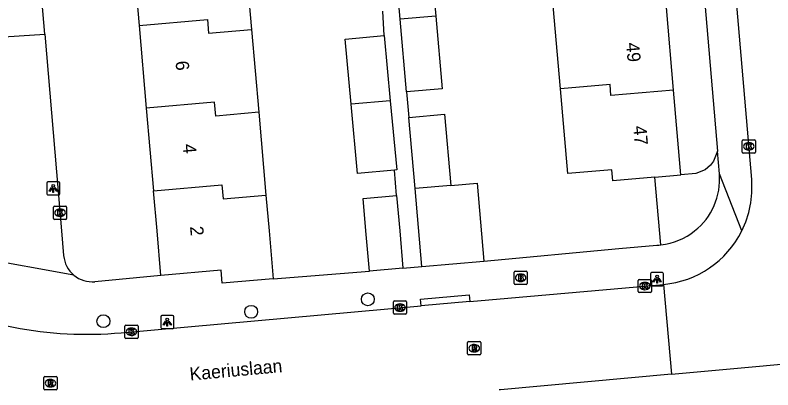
# Model space of a CAD drawing. Extents: x 162990 to 165007, y 383433 to 384336.
# Drawn here: x 164218.6 to 164276.2, y 383737.9 to 383766.4 of the extents above; entities that cross this region are included whole.
import ezdxf

# ---------------------------------------------------------------- set-up
doc = ezdxf.new("R2010")
doc.units = 0
for name, color, linetype in [('IMGEO_Boom', 7, 'Continuous'), ('IMGEO_Brandkraan', 7, 'Continuous'), ('IMGEO_Groenvoorziening', 7, 'Continuous'), ('IMGEO_Kolk', 7, 'Continuous'), ('IMGEO_Lichtpunt', 7, 'Continuous'), ('IMGEO_Openbare_ruimte_label', 7, 'Continuous'), ('IMGEO_Pand', 7, 'Continuous'), ('IMGEO_Pand_nummerreeks', 7, 'Continuous'), ('IMGEO_Rijbaan_lokaal_open', 7, 'Continuous'), ('IMGEO_Rioolput', 7, 'Continuous'), ('IMGEO_Voetpad_open', 7, 'Continuous')]:
    doc.layers.add(name, color=color, linetype=linetype)

msp = doc.modelspace()

# ---------------------------------------------------------------- linework, layer by layer
at = {"layer": 'IMGEO_Boom'}
for centre in [(164245.405, 383744.805), (164236.543, 383743.853), (164225.319, 383743.139)]:
    msp.add_circle(centre, 0.489, dxfattribs=at)
at = {"layer": 'IMGEO_Brandkraan'}
for p, q in [((164256.511, 383746.014), (164256.511, 383746.866)), ((164256.586, 383746.94), (164257.438, 383746.94)), ((164256.999, 383746.72), (164257.024, 383746.72)), ((164257.512, 383746.866), (164257.512, 383746.014)), ((164257.022, 383746.16), (164256.997, 383746.16)), ((164257.438, 383745.94), (164256.586, 383745.94))]:
    msp.add_line(p, q, dxfattribs=at)
for points in [[(164256.511, 383746.014), (164256.511, 383746.866)], [(164256.586, 383746.94), (164257.438, 383746.94)], [(164256.859, 383746.64), (164256.859, 383746.24), (164257.072, 383746.24)], [(164257.09, 383746.64), (164256.859, 383746.64)], [(164257.512, 383746.866), (164257.512, 383746.014)], [(164257.038, 383746.559), (164256.984, 383746.559), (164256.984, 383746.483)], [(164256.984, 383746.483), (164257.037, 383746.483)], [(164257.046, 383746.407), (164256.984, 383746.407), (164256.984, 383746.326)], [(164256.984, 383746.326), (164257.046, 383746.326)], [(164257.438, 383745.94), (164256.586, 383745.94)]]:
    msp.add_lwpolyline(points, dxfattribs=at)
for centre, radius, start, end in [((164256.588, 383746.864), 0.0765, 91.55205, 178.44795), ((164256.588, 383746.864), 0.0765, 91.55205, 178.44795), ((164257.094, 383746.495), 0.145, 59.4692, 91.53667), ((164257.119, 383746.542), 0.0922, 285.51372, 58.15012), ((164257.436, 383746.864), 0.0765, 1.55205, 88.44795), ((164257.436, 383746.864), 0.0765, 1.55205, 88.44795), ((164256.588, 383746.016), 0.0765, 181.55205, 268.44795), ((164256.588, 383746.016), 0.0765, 181.55205, 268.44795), ((164257.039, 383746.521), 0.0379, 267.82845, 90.93552), ((164257.047, 383746.366), 0.0404, 269.87594, 90.50774), ((164257.078, 383746.491), 0.251, 268.66757, 293.53466), ((164257.124, 383746.35), 0.105, 301.31148, 78.98903), ((164257.436, 383746.016), 0.0765, 271.55205, 358.44795), ((164257.436, 383746.016), 0.0765, 271.55205, 358.44795)]:
    msp.add_arc(centre, radius, start, end, dxfattribs=at)
for centre, major_axis, ratio, start_param, end_param in [((164256.998, 383746.44), (-0.387, 0.002), 0.722429, 4.712389, 7.853982), ((164257.023, 383746.44), (-0.39, 0.002), 0.717154, 1.570796, 4.712389)]:
    msp.add_ellipse(centre, major_axis=major_axis, ratio=ratio, start_param=start_param, end_param=end_param, dxfattribs=at)
at = {"layer": 'IMGEO_Groenvoorziening'}
for points in [[(164271.959, 383756.057), (164271.671, 383755.305), (164271.437, 383754.995), (164271.014, 383754.647), (164270.308, 383754.37), (164269.171, 383754.264)], [(164267.665, 383748.942), (164267.2, 383754.094)]]:
    msp.add_lwpolyline(points, dxfattribs=at)
at = {"layer": 'IMGEO_Kolk'}
for p, q in [((164273.843, 383756.002), (164273.843, 383756.854)), ((164273.918, 383756.928), (164274.77, 383756.928)), ((164274.331, 383756.708), (164274.356, 383756.708)), ((164274.844, 383756.854), (164274.844, 383756.002)), ((164274.77, 383755.928), (164273.918, 383755.928)), ((164274.354, 383756.148), (164274.329, 383756.148)), ((164221.526, 383750.957), (164221.526, 383751.809)), ((164221.601, 383751.883), (164222.453, 383751.883)), ((164222.527, 383751.809), (164222.527, 383750.957)), ((164222.014, 383751.663), (164222.039, 383751.663)), ((164222.453, 383750.883), (164221.601, 383750.883)), ((164222.037, 383751.103), (164222.012, 383751.103)), ((164265.944, 383745.389), (164265.944, 383746.241)), ((164266.019, 383746.315), (164266.871, 383746.315)), ((164266.432, 383746.095), (164266.457, 383746.095)), ((164266.945, 383746.241), (164266.945, 383745.389)), ((164266.455, 383745.535), (164266.43, 383745.535)), ((164266.871, 383745.315), (164266.019, 383745.315)), ((164247.346, 383743.75), (164247.346, 383744.602)), ((164247.421, 383744.676), (164248.273, 383744.676)), ((164247.834, 383744.456), (164247.859, 383744.456)), ((164248.347, 383744.602), (164248.347, 383743.75)), ((164247.857, 383743.896), (164247.832, 383743.896)), ((164248.273, 383743.676), (164247.421, 383743.676)), ((164226.949, 383741.909), (164226.949, 383742.761)), ((164227.024, 383742.835), (164227.876, 383742.835)), ((164227.437, 383742.615), (164227.462, 383742.615)), ((164227.95, 383742.761), (164227.95, 383741.909)), ((164227.46, 383742.055), (164227.435, 383742.055)), ((164227.876, 383741.835), (164227.024, 383741.835))]:
    msp.add_line(p, q, dxfattribs=at)
for points in [[(164273.843, 383756.002), (164273.843, 383756.854)], [(164273.918, 383756.928), (164274.77, 383756.928)], [(164274.164, 383756.628), (164274.287, 383756.628), (164274.287, 383756.477), (164274.417, 383756.628), (164274.581, 383756.628), (164274.435, 383756.477), (164274.588, 383756.228), (164274.436, 383756.228), (164274.351, 383756.392), (164274.287, 383756.325), (164274.287, 383756.228), (164274.164, 383756.228), (164274.164, 383756.628)], [(164274.844, 383756.854), (164274.844, 383756.002)], [(164274.77, 383755.928), (164273.918, 383755.928)], [(164221.526, 383750.957), (164221.526, 383751.809)], [(164221.601, 383751.883), (164222.453, 383751.883)], [(164222.527, 383751.809), (164222.527, 383750.957)], [(164221.847, 383751.583), (164221.97, 383751.583), (164221.97, 383751.432), (164222.1, 383751.583), (164222.264, 383751.583), (164222.118, 383751.432), (164222.271, 383751.183), (164222.119, 383751.183), (164222.034, 383751.347), (164221.97, 383751.28), (164221.97, 383751.183), (164221.847, 383751.183), (164221.847, 383751.583)], [(164222.453, 383750.883), (164221.601, 383750.883)], [(164265.944, 383745.389), (164265.944, 383746.241)], [(164266.019, 383746.315), (164266.871, 383746.315)], [(164266.265, 383746.015), (164266.388, 383746.015), (164266.388, 383745.864), (164266.518, 383746.015), (164266.682, 383746.015), (164266.536, 383745.864), (164266.689, 383745.615), (164266.537, 383745.615), (164266.452, 383745.779), (164266.388, 383745.712), (164266.388, 383745.615), (164266.265, 383745.615), (164266.265, 383746.015)], [(164266.945, 383746.241), (164266.945, 383745.389)], [(164266.871, 383745.315), (164266.019, 383745.315)], [(164247.346, 383743.75), (164247.346, 383744.602)], [(164247.421, 383744.676), (164248.273, 383744.676)], [(164247.667, 383744.376), (164247.79, 383744.376), (164247.79, 383744.225), (164247.92, 383744.376), (164248.084, 383744.376), (164247.938, 383744.225), (164248.091, 383743.976), (164247.939, 383743.976), (164247.854, 383744.14), (164247.79, 383744.073), (164247.79, 383743.976), (164247.667, 383743.976), (164247.667, 383744.376)], [(164248.347, 383744.602), (164248.347, 383743.75)], [(164248.273, 383743.676), (164247.421, 383743.676)], [(164226.949, 383741.909), (164226.949, 383742.761)], [(164227.024, 383742.835), (164227.876, 383742.835)], [(164227.95, 383742.761), (164227.95, 383741.909)], [(164227.27, 383742.535), (164227.393, 383742.535), (164227.393, 383742.384), (164227.523, 383742.535), (164227.687, 383742.535), (164227.541, 383742.384), (164227.694, 383742.135), (164227.542, 383742.135), (164227.457, 383742.299), (164227.393, 383742.232), (164227.393, 383742.135), (164227.27, 383742.135), (164227.27, 383742.535)], [(164227.876, 383741.835), (164227.024, 383741.835)]]:
    msp.add_lwpolyline(points, dxfattribs=at)
for centre, start, end in [((164273.92, 383756.852), 91.55205, 178.44795), ((164273.92, 383756.852), 91.55205, 178.44795), ((164274.768, 383756.852), 1.55205, 88.44795), ((164274.768, 383756.852), 1.55205, 88.44795), ((164273.92, 383756.004), 181.55205, 268.44795), ((164273.92, 383756.004), 181.55205, 268.44795), ((164274.768, 383756.004), 271.55205, 358.44795), ((164274.768, 383756.004), 271.55205, 358.44795), ((164221.603, 383751.807), 91.55205, 178.44795), ((164221.603, 383751.807), 91.55205, 178.44795), ((164222.451, 383751.807), 1.55205, 88.44795), ((164222.451, 383751.807), 1.55205, 88.44795), ((164221.603, 383750.959), 181.55205, 268.44795), ((164221.603, 383750.959), 181.55205, 268.44795), ((164222.451, 383750.959), 271.55205, 358.44795), ((164222.451, 383750.959), 271.55205, 358.44795), ((164266.021, 383746.239), 91.55205, 178.44795), ((164266.021, 383746.239), 91.55205, 178.44795), ((164266.869, 383746.239), 1.55205, 88.44795), ((164266.869, 383746.239), 1.55205, 88.44795), ((164266.021, 383745.391), 181.55205, 268.44795), ((164266.021, 383745.391), 181.55205, 268.44795), ((164266.869, 383745.391), 271.55205, 358.44795), ((164266.869, 383745.391), 271.55205, 358.44795), ((164247.423, 383744.6), 91.55205, 178.44795), ((164247.423, 383744.6), 91.55205, 178.44795), ((164248.271, 383744.6), 1.55205, 88.44795), ((164248.271, 383744.6), 1.55205, 88.44795), ((164247.423, 383743.752), 181.55205, 268.44795), ((164247.423, 383743.752), 181.55205, 268.44795), ((164248.271, 383743.752), 271.55205, 358.44795), ((164248.271, 383743.752), 271.55205, 358.44795), ((164227.026, 383742.759), 91.55205, 178.44795), ((164227.026, 383742.759), 91.55205, 178.44795), ((164227.874, 383742.759), 1.55205, 88.44795), ((164227.874, 383742.759), 1.55205, 88.44795), ((164227.026, 383741.911), 181.55205, 268.44795), ((164227.026, 383741.911), 181.55205, 268.44795), ((164227.874, 383741.911), 271.55205, 358.44795), ((164227.874, 383741.911), 271.55205, 358.44795)]:
    msp.add_arc(centre, 0.0765, start, end, dxfattribs=at)
for centre, major_axis, ratio, start_param, end_param in [((164274.33, 383756.428), (-0.387, 0.002), 0.722429, 4.712389, 7.853982), ((164274.355, 383756.428), (-0.39, 0.002), 0.717154, 1.570796, 4.712389), ((164222.013, 383751.383), (-0.387, 0.002), 0.722429, 4.712389, 7.853982), ((164222.038, 383751.383), (-0.39, 0.002), 0.717154, 1.570796, 4.712389), ((164266.431, 383745.815), (-0.387, 0.002), 0.722429, 4.712389, 7.853982), ((164266.456, 383745.815), (-0.39, 0.002), 0.717154, 1.570796, 4.712389), ((164247.833, 383744.176), (-0.387, 0.002), 0.722429, 4.712389, 7.853982), ((164247.858, 383744.176), (-0.39, 0.002), 0.717154, 1.570796, 4.712389), ((164227.436, 383742.335), (-0.387, 0.002), 0.722429, 4.712389, 7.853982), ((164227.461, 383742.335), (-0.39, 0.002), 0.717154, 1.570796, 4.712389)]:
    msp.add_ellipse(centre, major_axis=major_axis, ratio=ratio, start_param=start_param, end_param=end_param, dxfattribs=at)
at = {"layer": 'IMGEO_Lichtpunt'}
for p, q in [((164221.012, 383753.636), (164221.012, 383752.829)), ((164221.012, 383753.636), (164221.012, 383752.829)), ((164221.914, 383753.731), (164221.106, 383753.731)), ((164221.914, 383753.731), (164221.106, 383753.731)), ((164222.008, 383752.829), (164222.008, 383753.636)), ((164222.008, 383752.829), (164222.008, 383753.636)), ((164221.106, 383752.735), (164221.914, 383752.735)), ((164221.106, 383752.735), (164221.914, 383752.735)), ((164266.873, 383746.736), (164266.873, 383745.929)), ((164266.873, 383746.736), (164266.873, 383745.929)), ((164267.775, 383746.831), (164266.967, 383746.831)), ((164267.775, 383746.831), (164266.967, 383746.831)), ((164267.869, 383745.929), (164267.869, 383746.736)), ((164267.869, 383745.929), (164267.869, 383746.736)), ((164266.967, 383745.835), (164267.775, 383745.835)), ((164266.967, 383745.835), (164267.775, 383745.835)), ((164229.672, 383743.473), (164229.672, 383742.666)), ((164229.672, 383743.473), (164229.672, 383742.666)), ((164230.574, 383743.568), (164229.766, 383743.568)), ((164230.574, 383743.568), (164229.766, 383743.568)), ((164230.668, 383742.666), (164230.668, 383743.473)), ((164230.668, 383742.666), (164230.668, 383743.473)), ((164229.766, 383742.572), (164230.574, 383742.572)), ((164229.766, 383742.572), (164230.574, 383742.572))]:
    msp.add_line(p, q, dxfattribs=at)
for points in [[(164221.386, 383753.3), (164221.425, 383753.272), (164221.237, 383753.01), (164221.199, 383753.037), (164221.386, 383753.3)], [(164221.488, 383753.252), (164221.535, 383753.252), (164221.535, 383752.93), (164221.488, 383752.93), (164221.488, 383753.252)], [(164221.598, 383753.272), (164221.636, 383753.299), (164221.823, 383753.037), (164221.784, 383753.009), (164221.598, 383753.272)], [(164267.247, 383746.4), (164267.286, 383746.372), (164267.098, 383746.11), (164267.06, 383746.137), (164267.247, 383746.4)], [(164267.349, 383746.352), (164267.396, 383746.352), (164267.396, 383746.03), (164267.349, 383746.03), (164267.349, 383746.352)], [(164267.459, 383746.372), (164267.497, 383746.399), (164267.684, 383746.137), (164267.645, 383746.109), (164267.459, 383746.372)], [(164230.046, 383743.137), (164230.085, 383743.109), (164229.897, 383742.847), (164229.859, 383742.874), (164230.046, 383743.137)], [(164230.258, 383743.109), (164230.296, 383743.136), (164230.483, 383742.874), (164230.444, 383742.846), (164230.258, 383743.109)], [(164230.148, 383743.089), (164230.195, 383743.089), (164230.195, 383742.767), (164230.148, 383742.767), (164230.148, 383743.089)]]:
    msp.add_lwpolyline(points, dxfattribs=at)
for centre in [(164221.511, 383753.434), (164267.372, 383746.534), (164230.171, 383743.271)]:
    msp.add_circle(centre, 0.0994, dxfattribs=at)
for centre, start, end in [((164221.106, 383753.636), 90, 180), ((164221.106, 383753.636), 90, 180), ((164221.914, 383753.636), 0, 90), ((164221.914, 383753.636), 0, 90), ((164221.106, 383752.829), 180, 270), ((164221.106, 383752.829), 180, 270), ((164221.914, 383752.829), 270, 0), ((164221.914, 383752.829), 270, 360), ((164266.967, 383746.736), 90, 180), ((164266.967, 383746.736), 90, 180), ((164267.775, 383746.736), 0, 90), ((164267.775, 383746.736), 0, 90), ((164266.967, 383745.929), 180, 270), ((164266.967, 383745.929), 180, 270), ((164267.775, 383745.929), 270, 0), ((164267.775, 383745.929), 270, 360), ((164229.766, 383743.473), 90, 180), ((164229.766, 383743.473), 90, 180), ((164230.574, 383743.473), 0, 90), ((164230.574, 383743.473), 0, 90), ((164229.766, 383742.666), 180, 270), ((164229.766, 383742.666), 180, 270), ((164230.574, 383742.666), 270, 0), ((164230.574, 383742.666), 270, 360)]:
    msp.add_arc(centre, 0.0946, start, end, dxfattribs=at)
at = {"layer": 'IMGEO_Pand'}
for points in [[(164227.473, 383771.905), (164228.024, 383765.619)], [(164236.012, 383771.63), (164236.564, 383765.328)], [(164247.426, 383771.127), (164250.121, 383771.359), (164250.556, 383766.343)], [(164247.861, 383766.111), (164247.426, 383771.127)], [(164260.032, 383760.818), (164259.491, 383767.112)], [(164268.618, 383760.704), (164268.078, 383766.995)], [(164250.556, 383766.343), (164247.861, 383766.111)], [(164250.556, 383766.343), (164251.037, 383760.799), (164248.343, 383760.567)], [(164228.024, 383765.619), (164233.217, 383766.074), (164233.31, 383765.043), (164236.564, 383765.328)], [(164228.024, 383765.619), (164228.575, 383759.334)], [(164248.343, 383760.567), (164247.861, 383766.111)], [(164236.564, 383765.328), (164237.115, 383759.026)], [(164244.131, 383759.641), (164243.672, 383764.573), (164246.651, 383764.85)], [(164246.651, 383764.85), (164247.112, 383759.902)], [(164268.618, 383760.704), (164263.861, 383760.297), (164263.82, 383761.144), (164260.032, 383760.818)], [(164267.2, 383754.094), (164264.008, 383753.82), (164263.936, 383754.656), (164260.586, 383754.368), (164260.032, 383760.818)], [(164269.171, 383754.264), (164268.618, 383760.704)], [(164247.112, 383759.902), (164244.131, 383759.641)], [(164247.112, 383759.902), (164247.602, 383754.642), (164247.419, 383754.626)], [(164237.115, 383759.026), (164233.862, 383758.741), (164233.767, 383759.789), (164228.575, 383759.334)], [(164228.575, 383759.334), (164229.126, 383753.048)], [(164247.419, 383754.626), (164244.621, 383754.381), (164244.131, 383759.641)], [(164237.115, 383759.026), (164237.667, 383752.724)], [(164248.515, 383758.639), (164251.232, 383758.877), (164251.707, 383753.464)], [(164248.99, 383753.225), (164248.515, 383758.639)], [(164267.2, 383754.094), (164269.171, 383754.264)], [(164229.126, 383753.048), (164234.318, 383753.503), (164234.414, 383752.439), (164237.667, 383752.724)], [(164251.707, 383753.464), (164253.701, 383753.638), (164254.222, 383747.711)], [(164229.69, 383746.617), (164229.393, 383750), (164229.126, 383753.048)], [(164251.707, 383753.464), (164248.99, 383753.225)], [(164249.51, 383747.298), (164248.99, 383753.225)], [(164237.667, 383752.724), (164237.905, 383750), (164238.222, 383746.373)], [(164245.522, 383746.951), (164245.254, 383750), (164245.037, 383752.479), (164247.588, 383752.703)], [(164247.588, 383752.703), (164247.825, 383750), (164248.072, 383747.174)], [(164248.072, 383747.174), (164245.522, 383746.951)], [(164249.51, 383747.298), (164254.222, 383747.711)], [(164238.222, 383746.373), (164234.341, 383746.023), (164234.254, 383747.016), (164229.69, 383746.617)]]:
    msp.add_lwpolyline(points, dxfattribs=at)
at = {"layer": 'IMGEO_Rijbaan_lokaal_open'}
for points in [[(164274.558, 383753.908), (164267.226, 383839.355)], [(164268.478, 383739.109), (164282.643, 383740.402), (164281.848, 383749.83), (164281.697, 383751.629)], [(164253.151, 383744.627), (164267.855, 383745.939)], [(164267.855, 383745.939), (164268.478, 383739.109)], [(164226.672, 383742.264), (164249.447, 383744.296)], [(164253.151, 383744.627), (164249.447, 383744.296)], [(164268.478, 383739.109), (164255.469, 383737.921), (164255.369, 383737.912)]]:
    msp.add_lwpolyline(points, dxfattribs=at)
for centre, radius, start, end in [((164267.128, 383753.303), 7.455, 333.70062, 4.65669), ((164267.203, 383753.293), 7.383, 275.06648, 333.50847), ((164224.051, 383771.335), 29.189, 242.89389, 275.15278), ((164225.986, 383776.48), 41.564, 241.96483, 262.13373)]:
    msp.add_arc(centre, radius, start, end, dxfattribs=at)
at = {"layer": 'IMGEO_Rioolput'}
for p, q in [((164252.984, 383740.66), (164252.984, 383741.512)), ((164253.059, 383741.586), (164253.911, 383741.586)), ((164253.985, 383741.512), (164253.985, 383740.66)), ((164253.472, 383741.366), (164253.497, 383741.366)), ((164253.911, 383740.586), (164253.059, 383740.586)), ((164253.495, 383740.806), (164253.47, 383740.806)), ((164220.798, 383738.001), (164220.798, 383738.853)), ((164220.873, 383738.927), (164221.725, 383738.927)), ((164221.286, 383738.707), (164221.311, 383738.707)), ((164221.799, 383738.853), (164221.799, 383738.001)), ((164221.309, 383738.147), (164221.284, 383738.147)), ((164221.725, 383737.927), (164220.873, 383737.927))]:
    msp.add_line(p, q, dxfattribs=at)
for points in [[(164252.984, 383740.66), (164252.984, 383741.512)], [(164253.059, 383741.586), (164253.911, 383741.586)], [(164253.985, 383741.512), (164253.985, 383740.66)], [(164253.573, 383741.284), (164253.321, 383741.286), (164253.321, 383740.886)], [(164253.321, 383740.886), (164253.445, 383740.886), (164253.445, 383741.048), (164253.456, 383741.048)], [(164253.499, 383741.205), (164253.445, 383741.205), (164253.445, 383741.124)], [(164253.445, 383741.124), (164253.497, 383741.124)], [(164253.503, 383741.019), (164253.574, 383740.886), (164253.714, 383740.886), (164253.649, 383741.012)], [(164253.911, 383740.586), (164253.059, 383740.586)], [(164220.798, 383738.001), (164220.798, 383738.853)], [(164220.873, 383738.927), (164221.725, 383738.927)], [(164221.387, 383738.625), (164221.135, 383738.627), (164221.135, 383738.227)], [(164221.313, 383738.546), (164221.259, 383738.546), (164221.259, 383738.465)], [(164221.799, 383738.853), (164221.799, 383738.001)], [(164221.135, 383738.227), (164221.259, 383738.227), (164221.259, 383738.389), (164221.27, 383738.389)], [(164221.259, 383738.465), (164221.311, 383738.465)], [(164221.317, 383738.36), (164221.388, 383738.227), (164221.528, 383738.227), (164221.463, 383738.353)], [(164221.725, 383737.927), (164220.873, 383737.927)]]:
    msp.add_lwpolyline(points, dxfattribs=at)
for centre, radius, start, end in [((164253.061, 383741.51), 0.0765, 91.55205, 178.44795), ((164253.061, 383741.51), 0.0765, 91.55205, 178.44795), ((164253.909, 383741.51), 0.0765, 1.55205, 88.44795), ((164253.909, 383741.51), 0.0765, 1.55205, 88.44795), ((164253.455, 383740.995), 0.0533, 26.02933, 88.69889), ((164253.481, 383741.313), 0.19, 274.7715, 282.96867), ((164253.505, 383741.109), 0.0964, 77.00612, 93.18647), ((164253.519, 383741.166), 0.0378, 276.66336, 79.67722), ((164253.572, 383741.174), 0.109, 350.36119, 89.41601), ((164253.57, 383741.174), 0.112, 277.58423, 350.98172), ((164253.554, 383740.959), 0.108, 29.51342, 73.79051), ((164253.061, 383740.662), 0.0765, 181.55205, 268.44795), ((164253.061, 383740.662), 0.0765, 181.55205, 268.44795), ((164253.909, 383740.662), 0.0765, 271.55205, 358.44795), ((164253.909, 383740.662), 0.0765, 271.55205, 358.44795), ((164220.875, 383738.851), 0.0765, 91.55205, 178.44795), ((164220.875, 383738.851), 0.0765, 91.55205, 178.44795), ((164221.319, 383738.45), 0.0964, 77.00612, 93.18647), ((164221.333, 383738.507), 0.0378, 276.66336, 79.67722), ((164221.386, 383738.515), 0.109, 350.36119, 89.41601), ((164221.723, 383738.851), 0.0765, 1.55205, 88.44795), ((164221.723, 383738.851), 0.0765, 1.55205, 88.44795), ((164220.875, 383738.003), 0.0765, 181.55205, 268.44795), ((164220.875, 383738.003), 0.0765, 181.55205, 268.44795), ((164221.269, 383738.336), 0.0533, 26.02933, 88.69889), ((164221.295, 383738.654), 0.19, 274.7715, 282.96867), ((164221.384, 383738.515), 0.112, 277.58423, 350.98172), ((164221.368, 383738.3), 0.108, 29.51342, 73.79051), ((164221.723, 383738.003), 0.0765, 271.55205, 358.44795), ((164221.723, 383738.003), 0.0765, 271.55205, 358.44795)]:
    msp.add_arc(centre, radius, start, end, dxfattribs=at)
for centre, major_axis, ratio, start_param, end_param in [((164253.471, 383741.086), (-0.387, 0.002), 0.722429, 4.712389, 7.853982), ((164253.496, 383741.086), (-0.39, 0.002), 0.717154, 1.570796, 4.712389), ((164221.285, 383738.427), (-0.387, 0.002), 0.722429, 4.712389, 7.853982), ((164221.31, 383738.427), (-0.39, 0.002), 0.717154, 1.570796, 4.712389)]:
    msp.add_ellipse(centre, major_axis=major_axis, ratio=ratio, start_param=start_param, end_param=end_param, dxfattribs=at)
at = {"layer": 'IMGEO_Voetpad_open'}
for points in [[(164264.982, 383817.571), (164266.698, 383817.709), (164271.959, 383756.057)], [(164220.863, 383764.971), (164219.142, 383785.136), (164221.242, 383785.31), (164219.363, 383806.728), (164218.908, 383811.908)], [(164246.651, 383764.85), (164246.552, 383766.716)], [(164214.997, 383764.581), (164220.863, 383764.971)], [(164220.863, 383764.971), (164222.14, 383750), (164222.3, 383748.13)], [(164223.073, 383746.641), (164215.792, 383747.97), (164185.378, 383761.904)], [(164248.343, 383760.567), (164248.515, 383758.639)], [(164272.106, 383754.336), (164271.959, 383756.057)], [(164247.588, 383752.703), (164247.419, 383754.626)], [(164273.811, 383750), (164272.106, 383754.336)], [(164254.222, 383747.711), (164264.474, 383748.657), (164267.353, 383748.917), (164267.509, 383748.927), (164267.665, 383748.942)], [(164248.072, 383747.174), (164249.51, 383747.298)], [(164229.69, 383746.617), (164224.676, 383746.145)], [(164238.222, 383746.373), (164245.522, 383746.951)], [(164249.447, 383744.296), (164249.402, 383744.814), (164253.107, 383745.141), (164253.151, 383744.627)]]:
    msp.add_lwpolyline(points, dxfattribs=at)
for centre, radius, start, end in [((164267.11, 383753.925), 5.013, 308.46278, 4.7006), ((164267.108, 383753.924), 5.013, 276.37597, 308.48545), ((164224.466, 383748.309), 2.174, 184.73374, 230.13755), ((164224.467, 383748.309), 2.174, 230.1031, 275.51069)]:
    msp.add_arc(centre, radius, start, end, dxfattribs=at)

# ---------------------------------------------------------------- texts
at = {"layer": 'IMGEO_Openbare_ruimte_label'}
msp.add_text('Kaeriuslaan', height=1, rotation=5.27741, dxfattribs=at).set_placement((164231.911, 383738.622))
at = {"layer": 'IMGEO_Pand_nummerreeks'}
for s, rotation, p in [('49', 274.90922, (164265.018, 383764.288)), ('6', 275.00901, (164230.793, 383762.899)), ('47', 274.91004, (164265.562, 383757.966)), ('4', 275.00901, (164231.347, 383756.584)), ('2', 275.01203, (164231.896, 383750.33))]:
    msp.add_text(s, height=1, rotation=rotation, dxfattribs=at).set_placement(p)

doc.saveas('drawing.dxf')
